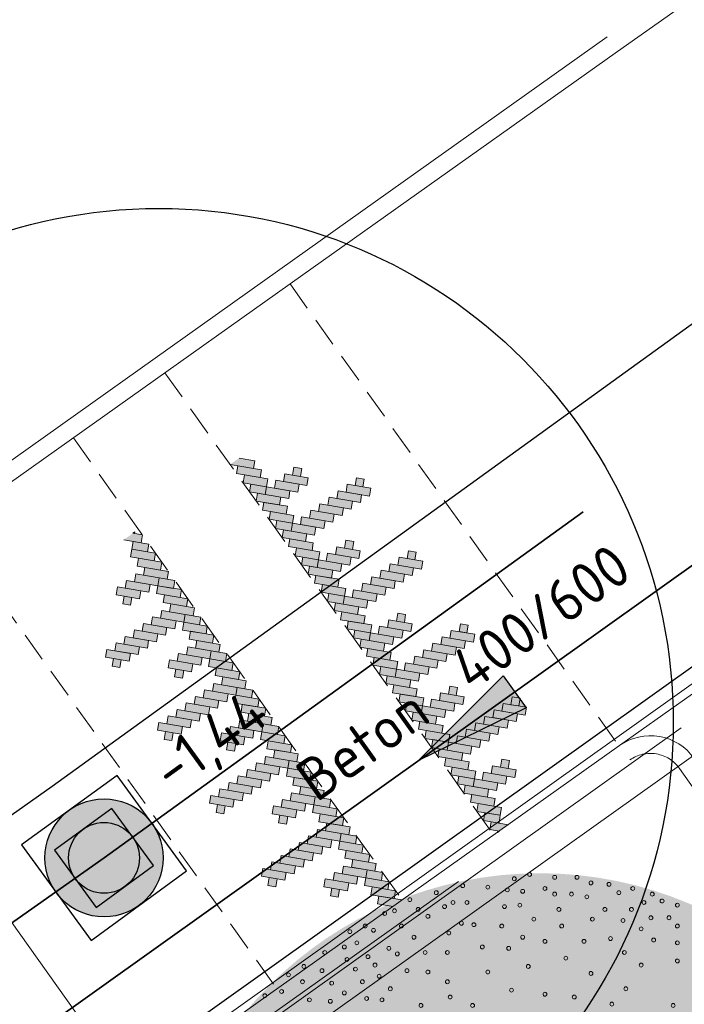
# Model space of a CAD drawing. Header units: metres. Extents: x 92403 to 95147, y 464428 to 465602.
# Tile 528 of 568: x 93346.26 to 93351.88, y 465287.18 to 465295.52. Entities that reach past the tile are written whole.
import ezdxf
from ezdxf.enums import TextEntityAlignment as Align

# ---------------------------------------------------------------- set-up
doc = ezdxf.new("R2010")
doc.units = ezdxf.units.M
for name, pattern in [('DASHED', [0.75, 0.5, -0.25]), ('DASHED2', [0.375, 0.25, -0.125]), ('RI-GWA', [18.45, 6, -1.8, 1.75, -1.8, 1.75, -1.8, 1.75, -1.8]), ('RI-HWA', [7.4, 5, -2.4]), ('VH-TROTTOIRBAND', [15, 5, -2, 2, -2, 2, -2]), ('XX-HIDDEN', [4, 2, -2])]:
    doc.linetypes.add(name, pattern=pattern)
doc.layers.get('0').update_dxf_attribs({"linetype": 'CONTINUOUS'})
for name, color, linetype, lineweight, true_color in [('B-OI-RI-GWA_TRANSPORTLEIDING-G', 7, 'RI-GWA', 18, 0xff8400), ('N-OI-RI-HWA_RIOOLPUT_INSPECTIEPUT-S', 7, 'CONTINUOUS', 25, 0x007bff), ('N-OI-RI-HWA_STROOMRICHTING-S', 7, 'CONTINUOUS', 25, 0x007bff), ('N-OI-RI-HWA_TRANSPORTLEIDING-G', 7, 'RI-HWA', 35, 0x007bff), ('N-RO-GR-BOOM-V', 7, 'CONTINUOUS', 18, 0x002600)]:
    doc.layers.add(name, color=color, linetype=linetype, lineweight=lineweight, true_color=true_color)
for name, color, linetype, lineweight in [('B-RO-VH-MATERIAALGRENS-G', 7, 'XX-HIDDEN', 18), ('B-WE-VH-VERHARDING_FUNDERING-G', 252, 'CONTINUOUS', 18), ('N-RO-VH-DREMPEL_BESTRAAT-G', 7, 'DASHED2', 9), ('N-RO-VW-MARKERING-G', 7, 'CONTINUOUS', 9), ('N-WE-GK-KISTDAM-G', 40, 'CONTINUOUS', 30), ('N-WE-RI-PUT_BETON-S', 7, 'CONTINUOUS', 25), ('N-WE-VH-KANTOPSLUITING_TROTTOIRBAND-G', 7, 'VH-TROTTOIRBAND', 35), ('N-WE-VH-KANTOPSLUITING_VOORKANTBAND-G', 50, 'CONTINUOUS', 35), ('V-WE-RI-GWA_STROOMRICHTING-S', 30, 'CONTINUOUS', 25), ('V-WE-RI-VOLSCHUIMEN-G', 130, 'CONTINUOUS-V', 35)]:
    doc.layers.add(name, color=color, linetype=linetype, lineweight=lineweight)
doc.layers.add('N-RO-GR-BOOM-S', color=7, linetype='CONTINUOUS', lineweight=9, true_color=0x005700, transparency=0.3)
doc.styles.add('NLCS-ISO', font='NLCS-ISO.ttf')
doc.linetypes.add('CONTINUOUS-V', pattern='A,3.5,[24,NLCS.SHX,S=0.5,R=0,X=0,Y=0],3.5', length=7)

# ---------------------------------------------------------------- blocks, each defined once
blk = doc.blocks.new('drempel markering 385')
at = {"true_color": 0xffffff}
h = blk.add_hatch(color=7, dxfattribs=at)
h.dxf.hatch_style = 1
h.paths.add_polyline_path([(-2.1425, 3.0139), (-2.1537, 2.9478), (-2.2859, 2.9702), (-2.2747, 3.0363)])
h.paths.add_polyline_path([(-2.0875, 2.9367), (-2.0987, 2.8706), (-2.2971, 2.9041), (-2.2859, 2.9702)])
h.paths.add_polyline_path([(-0.0549, 0.0773), (-0.0661, 0.0112), (-0.2645, 0.0447), (-0.2533, 0.1108)])
h.paths.add_polyline_path([(-0.1099, 0.1546), (-0.121, 0.0884), (-0.3194, 0.122), (-0.3083, 0.1881)])
h.paths.add_polyline_path([(-0.54, 0.0231), (-0.6061, 0.0343), (-0.5949, 0.1005), (-0.5288, 0.0894)])
h.paths.add_polyline_path([(-0.1648, 0.2318), (-0.176, 0.1657), (-0.3082, 0.1881), (-0.297, 0.2542)])
h.paths.add_polyline_path([(-0.3744, 0.1992), (-0.3855, 0.1331), (-0.5839, 0.1667), (-0.5727, 0.2328)])
h.paths.add_polyline_path([(-0.297, 0.2542), (-0.3082, 0.1881), (-0.5066, 0.2216), (-0.4954, 0.2877)])
h.paths.add_polyline_path([(-0.4515, 0.1443), (-0.4627, 0.0782), (-0.6611, 0.1117), (-0.6499, 0.1778)])
h.paths.add_polyline_path([(-1.0689, 0.1125), (-1.135, 0.1236), (-1.1238, 0.1899), (-1.0577, 0.1787)])
h.paths.add_polyline_path([(-0.5941, 0.5084), (-0.6053, 0.4422), (-0.8037, 0.4758), (-0.7925, 0.5419)])
h.paths.add_polyline_path([(-0.9033, 0.2886), (-0.9145, 0.2225), (-1.1128, 0.256), (-1.1017, 0.3221)])
h.paths.add_polyline_path([(-0.8259, 0.3435), (-0.8371, 0.2774), (-1.0355, 0.311), (-1.0243, 0.3771)])
h.paths.add_polyline_path([(-0.7486, 0.3985), (-0.7598, 0.3324), (-0.9582, 0.3659), (-0.947, 0.432)])
h.paths.add_polyline_path([(-0.6713, 0.4534), (-0.6824, 0.3873), (-0.8808, 0.4208), (-0.8697, 0.4869)])
h.paths.add_polyline_path([(-0.9804, 0.2336), (-0.9915, 0.1675), (-1.1899, 0.2011), (-1.1788, 0.2672)])
h.paths.add_polyline_path([(-0.3846, 0.5409), (-0.3957, 0.4748), (-0.5279, 0.4972), (-0.5168, 0.5633)])
h.paths.add_polyline_path([(-0.5168, 0.5633), (-0.5279, 0.4972), (-0.7263, 0.5307), (-0.7152, 0.5968)])
h.paths.add_polyline_path([(-0.2197, 0.3091), (-0.2309, 0.243), (-0.4293, 0.2765), (-0.4181, 0.3426)])
h.paths.add_polyline_path([(-0.3296, 0.4637), (-0.3408, 0.3976), (-0.5392, 0.4311), (-0.528, 0.4972)])
h.paths.add_polyline_path([(-0.2747, 0.3864), (-0.2859, 0.3203), (-0.4842, 0.3538), (-0.4731, 0.4199)])
h.paths.add_polyline_path([(-0.4395, 0.6182), (-0.4507, 0.5521), (-0.6491, 0.5856), (-0.6379, 0.6517)])
h.paths.add_polyline_path([(-0.4944, 0.6955), (-0.5056, 0.6294), (-0.704, 0.6629), (-0.6928, 0.729)])
h.paths.add_polyline_path([(-0.5494, 0.7728), (-0.5605, 0.7067), (-0.7589, 0.7402), (-0.7478, 0.8063)])
h.paths.add_polyline_path([(-2.0326, 2.8594), (-2.0438, 2.7933), (-2.2422, 2.8268), (-2.231, 2.8929)])
h.paths.add_polyline_path([(-2.298, 2.496), (-2.3641, 2.5071), (-2.3529, 2.5734), (-2.2868, 2.5622)])
h.paths.add_polyline_path([(-1.9228, 2.7047), (-1.934, 2.6386), (-2.0662, 2.6609), (-2.055, 2.727)])
h.paths.add_polyline_path([(-2.1324, 2.6721), (-2.1435, 2.606), (-2.3419, 2.6395), (-2.3307, 2.7056)])
h.paths.add_polyline_path([(-2.055, 2.727), (-2.0662, 2.6609), (-2.2646, 2.6945), (-2.2534, 2.7606)])
h.paths.add_polyline_path([(-2.2095, 2.6172), (-2.2207, 2.551), (-2.4191, 2.5846), (-2.4079, 2.6507)])
h.paths.add_polyline_path([(-2.3874, 1.9671), (-2.4535, 1.9783), (-2.4423, 2.0445), (-2.3762, 2.0334)])
h.paths.add_polyline_path([(-1.9126, 2.363), (-1.9238, 2.2969), (-2.1222, 2.3304), (-2.111, 2.3965)])
h.paths.add_polyline_path([(-2.2218, 2.1433), (-2.2329, 2.0772), (-2.4313, 2.1107), (-2.4202, 2.1768)])
h.paths.add_polyline_path([(-2.1444, 2.1982), (-2.1556, 2.1321), (-2.354, 2.1656), (-2.3428, 2.2317)])
h.paths.add_polyline_path([(-2.0671, 2.2531), (-2.0783, 2.187), (-2.2767, 2.2205), (-2.2655, 2.2866)])
h.paths.add_polyline_path([(-1.9898, 2.308), (-2.0009, 2.2419), (-2.1993, 2.2755), (-2.1881, 2.3416)])
h.paths.add_polyline_path([(-2.2989, 2.0883), (-2.31, 2.0222), (-2.5084, 2.0557), (-2.4973, 2.1218)])
h.paths.add_polyline_path([(-1.8585, 1.8777), (-1.9246, 1.8889), (-1.9134, 1.9552), (-1.8473, 1.944)])
h.paths.add_polyline_path([(-1.4833, 2.0865), (-1.4945, 2.0204), (-1.6267, 2.0427), (-1.6155, 2.1088)])
h.paths.add_polyline_path([(-1.6929, 2.0539), (-1.704, 1.9878), (-1.9024, 2.0213), (-1.8912, 2.0874)])
h.paths.add_polyline_path([(-1.6155, 2.1088), (-1.6267, 2.0427), (-1.8251, 2.0762), (-1.8139, 2.1423)])
h.paths.add_polyline_path([(-1.77, 1.9989), (-1.7812, 1.9328), (-1.9796, 1.9664), (-1.9684, 2.0325)])
h.paths.add_polyline_path([(-1.7031, 2.3956), (-1.7142, 2.3295), (-1.8464, 2.3518), (-1.8353, 2.4179)])
h.paths.add_polyline_path([(-1.8353, 2.4179), (-1.8464, 2.3518), (-2.0448, 2.3853), (-2.0337, 2.4515)])
h.paths.add_polyline_path([(-0.9795, 0.6413), (-1.0456, 0.6525), (-1.0344, 0.7187), (-0.9683, 0.7076)])
h.paths.add_polyline_path([(-0.6043, 0.85), (-0.6155, 0.7839), (-0.7477, 0.8063), (-0.7365, 0.8724)])
h.paths.add_polyline_path([(-0.8139, 0.8175), (-0.825, 0.7514), (-1.0234, 0.7849), (-1.0122, 0.851)])
h.paths.add_polyline_path([(-0.7365, 0.8724), (-0.7477, 0.8063), (-0.9461, 0.8398), (-0.9349, 0.9059)])
h.paths.add_polyline_path([(-0.891, 0.7625), (-0.9022, 0.6964), (-1.1006, 0.7299), (-1.0894, 0.796)])
h.paths.add_polyline_path([(-1.5084, 0.7307), (-1.5745, 0.7418), (-1.5633, 0.8081), (-1.4972, 0.7969)])
h.paths.add_polyline_path([(-1.0336, 1.1266), (-1.0448, 1.0605), (-1.2432, 1.094), (-1.232, 1.1601)])
h.paths.add_polyline_path([(-1.3428, 0.9068), (-1.354, 0.8407), (-1.5523, 0.8742), (-1.5412, 0.9404)])
h.paths.add_polyline_path([(-1.2654, 0.9618), (-1.2766, 0.8957), (-1.475, 0.9292), (-1.4638, 0.9953)])
h.paths.add_polyline_path([(-1.1881, 1.0167), (-1.1993, 0.9506), (-1.3977, 0.9841), (-1.3865, 1.0502)])
h.paths.add_polyline_path([(-1.1108, 1.0716), (-1.1219, 1.0055), (-1.3203, 1.039), (-1.3091, 1.1051)])
h.paths.add_polyline_path([(-1.4199, 0.8519), (-1.431, 0.7858), (-1.6294, 0.8193), (-1.6183, 0.8854)])
h.paths.add_polyline_path([(-0.8241, 1.1592), (-0.8352, 1.093), (-0.9674, 1.1154), (-0.9563, 1.1815)])
h.paths.add_polyline_path([(-0.9563, 1.1815), (-0.9674, 1.1154), (-1.1658, 1.1489), (-1.1547, 1.215)])
h.paths.add_polyline_path([(-1.9479, 1.3489), (-2.014, 1.3601), (-2.0028, 1.4263), (-1.9367, 1.4151)])
h.paths.add_polyline_path([(-1.4731, 1.7448), (-1.4843, 1.6787), (-1.6827, 1.7122), (-1.6715, 1.7783)])
h.paths.add_polyline_path([(-1.7823, 1.525), (-1.7935, 1.4589), (-1.9918, 1.4925), (-1.9807, 1.5586)])
h.paths.add_polyline_path([(-1.7049, 1.58), (-1.7161, 1.5139), (-1.9145, 1.5474), (-1.9033, 1.6135)])
h.paths.add_polyline_path([(-1.6276, 1.6349), (-1.6388, 1.5688), (-1.8372, 1.6023), (-1.826, 1.6684)])
h.paths.add_polyline_path([(-1.5503, 1.6898), (-1.5614, 1.6237), (-1.7598, 1.6572), (-1.7486, 1.7233)])
h.paths.add_polyline_path([(-1.8594, 1.4701), (-1.8705, 1.404), (-2.0689, 1.4375), (-2.0578, 1.5036)])
h.paths.add_polyline_path([(-1.419, 1.2595), (-1.4851, 1.2707), (-1.4739, 1.337), (-1.4078, 1.3258)])
h.paths.add_polyline_path([(-1.0438, 1.4683), (-1.055, 1.4022), (-1.1872, 1.4245), (-1.176, 1.4906)])
h.paths.add_polyline_path([(-1.2534, 1.4357), (-1.2645, 1.3696), (-1.4629, 1.4031), (-1.4517, 1.4692)])
h.paths.add_polyline_path([(-1.176, 1.4906), (-1.1872, 1.4245), (-1.3856, 1.458), (-1.3744, 1.5241)])
h.paths.add_polyline_path([(-1.3305, 1.3807), (-1.3417, 1.3146), (-1.5401, 1.3481), (-1.5289, 1.4142)])
h.paths.add_polyline_path([(-1.9777, 2.7821), (-1.9888, 2.716), (-2.1872, 2.7495), (-2.1761, 2.8156)])
h.paths.add_polyline_path([(-1.8678, 2.6275), (-1.879, 2.5614), (-2.0774, 2.595), (-2.0662, 2.6611)])
h.paths.add_polyline_path([(-0.6592, 0.9273), (-0.6704, 0.8612), (-0.8688, 0.8947), (-0.8576, 0.9608)])
h.paths.add_polyline_path([(-0.7691, 1.0819), (-0.7803, 1.0158), (-0.9787, 1.0493), (-0.9675, 1.1154)])
h.paths.add_polyline_path([(-0.7142, 1.0046), (-0.7254, 0.9385), (-0.9237, 0.972), (-0.9126, 1.0381)])
h.paths.add_polyline_path([(-1.8129, 2.5502), (-1.8241, 2.4841), (-2.0225, 2.5177), (-2.0113, 2.5838)])
h.paths.add_polyline_path([(-1.758, 2.473), (-1.7691, 2.4069), (-1.9675, 2.4404), (-1.9564, 2.5065)])
h.paths.add_polyline_path([(-0.879, 1.2364), (-0.8902, 1.1703), (-1.0885, 1.2038), (-1.0774, 1.27)])
h.paths.add_polyline_path([(-0.9889, 1.391), (-1, 1.3249), (-1.1984, 1.3584), (-1.1873, 1.4245)])
h.paths.add_polyline_path([(-0.9339, 1.3137), (-0.9451, 1.2476), (-1.1435, 1.2811), (-1.1323, 1.3472)])
h.paths.add_polyline_path([(-1.0987, 1.5455), (-1.1099, 1.4794), (-1.3083, 1.513), (-1.2971, 1.5791)])
h.paths.add_polyline_path([(-1.6481, 2.3184), (-1.6593, 2.2523), (-1.8577, 2.2858), (-1.8465, 2.3519)])
h.paths.add_polyline_path([(-1.5932, 2.2411), (-1.6043, 2.175), (-1.8027, 2.2085), (-1.7916, 2.2746)])
h.paths.add_polyline_path([(-1.5382, 2.1638), (-1.5494, 2.0977), (-1.7478, 2.1312), (-1.7366, 2.1973)])
h.paths.add_polyline_path([(-1.4284, 2.0092), (-1.4395, 1.9431), (-1.6379, 1.9767), (-1.6267, 2.0428)])
h.paths.add_polyline_path([(-1.3734, 1.9319), (-1.3846, 1.8658), (-1.583, 1.8994), (-1.5718, 1.9655)])
h.paths.add_polyline_path([(-1.3185, 1.8547), (-1.3297, 1.7886), (-1.528, 1.8221), (-1.5169, 1.8882)])
h.paths.add_polyline_path([(-1.2636, 1.7774), (-1.2747, 1.7113), (-1.4069, 1.7336), (-1.3958, 1.7997)])
h.paths.add_polyline_path([(-1.2086, 1.7001), (-1.2198, 1.634), (-1.4182, 1.6675), (-1.407, 1.7336)])
h.paths.add_polyline_path([(-1.1537, 1.6228), (-1.1649, 1.5567), (-1.3632, 1.5902), (-1.3521, 1.6563)])
h.paths.add_polyline_path([(-1.3958, 1.7997), (-1.4069, 1.7336), (-1.6053, 1.7671), (-1.5942, 1.8332)])
h.paths.add_polyline_path([(-0.0772, -0.0549), (0, 0), (-0.1984, 0.0335), (-0.2096, -0.0326)])
h.paths.add_polyline_path([(-2.2773, 3.1047), (-2.3545, 3.0498), (-2.2086, 3.0251), (-2.1974, 3.0912)])
h.paths.add_polyline_path([(-2.2612, 3.1162), (-2.2773, 3.1047), (-2.2635, 3.1024)])
at = {"color": 18, "ltscale": 1, "true_color": 0x000000}
for points in [[(-2.2773, 3.1047), (-2.1974, 3.0912), (-2.2086, 3.0251), (-2.3545, 3.0498)], [(-2.2694, 3.1104), (-2.2612, 3.1162), (-2.2635, 3.1024), (-2.2773, 3.1047)], [(-2.2694, 3.1104), (-2.2773, 3.1047)], [(-0.0772, -0.0549), (-0.2096, -0.0326), (-0.1984, 0.0335), (0, 0)]]:
    blk.add_lwpolyline(points, dxfattribs=at)
for points in [[(-2.1425, 3.0139), (-2.1537, 2.9478), (-2.2859, 2.9702), (-2.2747, 3.0363)], [(-2.0875, 2.9367), (-2.0987, 2.8706), (-2.2971, 2.9041), (-2.2859, 2.9702)], [(-2.0326, 2.8594), (-2.0438, 2.7933), (-2.2422, 2.8268), (-2.231, 2.8929)], [(-2.055, 2.727), (-2.0662, 2.6609), (-2.2646, 2.6945), (-2.2534, 2.7606)], [(-1.9777, 2.7821), (-1.9888, 2.716), (-2.1872, 2.7495), (-2.1761, 2.8156)], [(-2.1324, 2.6721), (-2.1435, 2.606), (-2.3419, 2.6395), (-2.3307, 2.7056)], [(-1.9228, 2.7047), (-1.934, 2.6386), (-2.0662, 2.6609), (-2.055, 2.727)], [(-2.2095, 2.6172), (-2.2207, 2.551), (-2.4191, 2.5846), (-2.4079, 2.6507)], [(-1.8678, 2.6275), (-1.879, 2.5614), (-2.0774, 2.595), (-2.0662, 2.6611)], [(-2.298, 2.496), (-2.3641, 2.5071), (-2.3529, 2.5734), (-2.2868, 2.5622)], [(-1.8129, 2.5502), (-1.8241, 2.4841), (-2.0225, 2.5177), (-2.0113, 2.5838)], [(-1.758, 2.473), (-1.7691, 2.4069), (-1.9675, 2.4404), (-1.9564, 2.5065)], [(-1.8353, 2.4179), (-1.8464, 2.3518), (-2.0448, 2.3853), (-2.0337, 2.4515)], [(-1.7031, 2.3956), (-1.7142, 2.3295), (-1.8464, 2.3518), (-1.8353, 2.4179)], [(-1.9898, 2.308), (-2.0009, 2.2419), (-2.1993, 2.2755), (-2.1881, 2.3416)], [(-1.9126, 2.363), (-1.9238, 2.2969), (-2.1222, 2.3304), (-2.111, 2.3965)], [(-1.6481, 2.3184), (-1.6593, 2.2523), (-1.8577, 2.2858), (-1.8465, 2.3519)], [(-2.0671, 2.2531), (-2.0783, 2.187), (-2.2767, 2.2205), (-2.2655, 2.2866)], [(-1.5932, 2.2411), (-1.6043, 2.175), (-1.8027, 2.2085), (-1.7916, 2.2746)], [(-2.2218, 2.1433), (-2.2329, 2.0772), (-2.4313, 2.1107), (-2.4202, 2.1768)], [(-2.1444, 2.1982), (-2.1556, 2.1321), (-2.354, 2.1656), (-2.3428, 2.2317)], [(-1.5382, 2.1638), (-1.5494, 2.0977), (-1.7478, 2.1312), (-1.7366, 2.1973)], [(-2.2989, 2.0883), (-2.31, 2.0222), (-2.5084, 2.0557), (-2.4973, 2.1218)], [(-1.6929, 2.0539), (-1.704, 1.9878), (-1.9024, 2.0213), (-1.8912, 2.0874)], [(-1.6155, 2.1088), (-1.6267, 2.0427), (-1.8251, 2.0762), (-1.8139, 2.1423)], [(-1.4833, 2.0865), (-1.4945, 2.0204), (-1.6267, 2.0427), (-1.6155, 2.1088)], [(-2.3874, 1.9671), (-2.4535, 1.9783), (-2.4423, 2.0445), (-2.3762, 2.0334)], [(-1.77, 1.9989), (-1.7812, 1.9328), (-1.9796, 1.9664), (-1.9684, 2.0325)], [(-1.4284, 2.0092), (-1.4395, 1.9431), (-1.6379, 1.9767), (-1.6267, 2.0428)], [(-1.8585, 1.8777), (-1.9246, 1.8889), (-1.9134, 1.9552), (-1.8473, 1.944)], [(-1.3734, 1.9319), (-1.3846, 1.8658), (-1.583, 1.8994), (-1.5718, 1.9655)], [(-1.3185, 1.8547), (-1.3297, 1.7886), (-1.528, 1.8221), (-1.5169, 1.8882)], [(-1.4731, 1.7448), (-1.4843, 1.6787), (-1.6827, 1.7122), (-1.6715, 1.7783)], [(-1.3958, 1.7997), (-1.4069, 1.7336), (-1.6053, 1.7671), (-1.5942, 1.8332)], [(-1.2636, 1.7774), (-1.2747, 1.7113), (-1.4069, 1.7336), (-1.3958, 1.7997)], [(-1.6276, 1.6349), (-1.6388, 1.5688), (-1.8372, 1.6023), (-1.826, 1.6684)], [(-1.5503, 1.6898), (-1.5614, 1.6237), (-1.7598, 1.6572), (-1.7486, 1.7233)], [(-1.2086, 1.7001), (-1.2198, 1.634), (-1.4182, 1.6675), (-1.407, 1.7336)], [(-1.7049, 1.58), (-1.7161, 1.5139), (-1.9145, 1.5474), (-1.9033, 1.6135)], [(-1.1537, 1.6228), (-1.1649, 1.5567), (-1.3632, 1.5902), (-1.3521, 1.6563)], [(-1.8594, 1.4701), (-1.8705, 1.404), (-2.0689, 1.4375), (-2.0578, 1.5036)], [(-1.7823, 1.525), (-1.7935, 1.4589), (-1.9918, 1.4925), (-1.9807, 1.5586)], [(-1.176, 1.4906), (-1.1872, 1.4245), (-1.3856, 1.458), (-1.3744, 1.5241)], [(-1.0987, 1.5455), (-1.1099, 1.4794), (-1.3083, 1.513), (-1.2971, 1.5791)], [(-1.9479, 1.3489), (-2.014, 1.3601), (-2.0028, 1.4263), (-1.9367, 1.4151)], [(-1.2534, 1.4357), (-1.2645, 1.3696), (-1.4629, 1.4031), (-1.4517, 1.4692)], [(-0.9889, 1.391), (-1, 1.3249), (-1.1984, 1.3584), (-1.1873, 1.4245)], [(-1.0438, 1.4683), (-1.055, 1.4022), (-1.1872, 1.4245), (-1.176, 1.4906)], [(-1.3305, 1.3807), (-1.3417, 1.3146), (-1.5401, 1.3481), (-1.5289, 1.4142)], [(-1.419, 1.2595), (-1.4851, 1.2707), (-1.4739, 1.337), (-1.4078, 1.3258)], [(-0.9339, 1.3137), (-0.9451, 1.2476), (-1.1435, 1.2811), (-1.1323, 1.3472)], [(-0.879, 1.2364), (-0.8902, 1.1703), (-1.0885, 1.2038), (-1.0774, 1.27)], [(-0.9563, 1.1815), (-0.9674, 1.1154), (-1.1658, 1.1489), (-1.1547, 1.215)], [(-0.8241, 1.1592), (-0.8352, 1.093), (-0.9674, 1.1154), (-0.9563, 1.1815)], [(-1.1108, 1.0716), (-1.1219, 1.0055), (-1.3203, 1.039), (-1.3091, 1.1051)], [(-1.0336, 1.1266), (-1.0448, 1.0605), (-1.2432, 1.094), (-1.232, 1.1601)], [(-0.7691, 1.0819), (-0.7803, 1.0158), (-0.9787, 1.0493), (-0.9675, 1.1154)], [(-1.1881, 1.0167), (-1.1993, 0.9506), (-1.3977, 0.9841), (-1.3865, 1.0502)], [(-0.7142, 1.0046), (-0.7254, 0.9385), (-0.9237, 0.972), (-0.9126, 1.0381)], [(-1.3428, 0.9068), (-1.354, 0.8407), (-1.5523, 0.8742), (-1.5412, 0.9404)], [(-1.2654, 0.9618), (-1.2766, 0.8957), (-1.475, 0.9292), (-1.4638, 0.9953)], [(-0.6592, 0.9273), (-0.6704, 0.8612), (-0.8688, 0.8947), (-0.8576, 0.9608)], [(-1.4199, 0.8519), (-1.431, 0.7858), (-1.6294, 0.8193), (-1.6183, 0.8854)], [(-0.8139, 0.8175), (-0.825, 0.7514), (-1.0234, 0.7849), (-1.0122, 0.851)], [(-0.7365, 0.8724), (-0.7477, 0.8063), (-0.9461, 0.8398), (-0.9349, 0.9059)], [(-0.6043, 0.85), (-0.6155, 0.7839), (-0.7477, 0.8063), (-0.7365, 0.8724)], [(-1.5084, 0.7307), (-1.5745, 0.7418), (-1.5633, 0.8081), (-1.4972, 0.7969)], [(-0.891, 0.7625), (-0.9022, 0.6964), (-1.1006, 0.7299), (-1.0894, 0.796)], [(-0.5494, 0.7728), (-0.5605, 0.7067), (-0.7589, 0.7402), (-0.7478, 0.8063)], [(-0.9795, 0.6413), (-1.0456, 0.6525), (-1.0344, 0.7187), (-0.9683, 0.7076)], [(-0.4944, 0.6955), (-0.5056, 0.6294), (-0.704, 0.6629), (-0.6928, 0.729)], [(-0.5168, 0.5633), (-0.5279, 0.4972), (-0.7263, 0.5307), (-0.7152, 0.5968)], [(-0.4395, 0.6182), (-0.4507, 0.5521), (-0.6491, 0.5856), (-0.6379, 0.6517)], [(-0.5941, 0.5084), (-0.6053, 0.4422), (-0.8037, 0.4758), (-0.7925, 0.5419)], [(-0.3846, 0.5409), (-0.3957, 0.4748), (-0.5279, 0.4972), (-0.5168, 0.5633)], [(-0.7486, 0.3985), (-0.7598, 0.3324), (-0.9582, 0.3659), (-0.947, 0.432)], [(-0.6713, 0.4534), (-0.6824, 0.3873), (-0.8808, 0.4208), (-0.8697, 0.4869)], [(-0.3296, 0.4637), (-0.3408, 0.3976), (-0.5392, 0.4311), (-0.528, 0.4972)], [(-0.2747, 0.3864), (-0.2859, 0.3203), (-0.4842, 0.3538), (-0.4731, 0.4199)], [(-0.8259, 0.3435), (-0.8371, 0.2774), (-1.0355, 0.311), (-1.0243, 0.3771)], [(-0.2197, 0.3091), (-0.2309, 0.243), (-0.4293, 0.2765), (-0.4181, 0.3426)], [(-0.9804, 0.2336), (-0.9915, 0.1675), (-1.1899, 0.2011), (-1.1788, 0.2672)], [(-0.9033, 0.2886), (-0.9145, 0.2225), (-1.1128, 0.256), (-1.1017, 0.3221)], [(-0.297, 0.2542), (-0.3082, 0.1881), (-0.5066, 0.2216), (-0.4954, 0.2877)], [(-0.1648, 0.2318), (-0.176, 0.1657), (-0.3082, 0.1881), (-0.297, 0.2542)], [(-1.0689, 0.1125), (-1.135, 0.1236), (-1.1238, 0.1899), (-1.0577, 0.1787)], [(-0.4515, 0.1443), (-0.4627, 0.0782), (-0.6611, 0.1117), (-0.6499, 0.1778)], [(-0.3744, 0.1992), (-0.3855, 0.1331), (-0.5839, 0.1667), (-0.5727, 0.2328)], [(-0.1099, 0.1546), (-0.121, 0.0884), (-0.3194, 0.122), (-0.3083, 0.1881)], [(-0.54, 0.0231), (-0.6061, 0.0343), (-0.5949, 0.1005), (-0.5288, 0.0894)], [(-0.0549, 0.0773), (-0.0661, 0.0112), (-0.2645, 0.0447), (-0.2533, 0.1108)]]:
    blk.add_lwpolyline(points, close=True, dxfattribs=at)
blk = doc.blocks.new('N-SRI-PUT_BETON-SO')
blk.add_hatch(color=256).paths.add_polyline_path([(1.414, 1.414, 0.664858), (-2, 0.018), (-2, -0.018, 0.196534), (-1.414, -1.414)])
at = {"lineweight": -3, "flags": 128}
blk.add_lwpolyline([(2, -2), (2, 2), (-2, 2), (-2, -2)], close=True, dxfattribs=at)
at = {"lineweight": -3}
blk.add_circle((0, 0), 2, dxfattribs=at)
blk = doc.blocks.new('N-SRI-PUT_HWA-SO')
h = blk.add_hatch(color=256)
h.dxf.hatch_style = 1
h.paths.add_polyline_path([(-2, 0, 1), (2, 0, 1)])
at = {"lineweight": -3, "flags": 128}
blk.add_lwpolyline([(-2, -2), (2, -2), (2, 2), (-2, 2)], close=True, dxfattribs=at)
at = {"lineweight": -3}
blk.add_circle((0, 0), 2, dxfattribs=at)
blk = doc.blocks.new('*U276')
at = {"ltscale": 0.1, "style": 'NLCS-ISO'}
for tag, p in [('MAT', (-0.5, 0.5)), ('BOBL', (-130.092, 0))]:
    blk.add_attdef(tag, text='', height=1.8, dxfattribs=at).set_placement(p, align=Align.BOTTOM_RIGHT)
for tag, p in [('DIA', (0.5, 0.5)), ('BOBR', (129.655, 0))]:
    blk.add_attdef(tag, text='', height=1.8, dxfattribs=at).set_placement(p, align=Align.BOTTOM_LEFT)
blk.add_attdef('JVA', text='', height=1.8, dxfattribs=at).set_placement((0, -1), align=Align.TOP_CENTER)
at = {"ltscale": 0.1, "style": 'NLCS-ISO', "flags": 1}
blk.add_attdef('PUTNR-L', text='', height=1.8, dxfattribs=at).set_placement((-0.822, -5.885), align=Align.BOTTOM_RIGHT)
blk.add_attdef('PUTNR-L', text='', height=1.8, dxfattribs=at).set_placement((1.948, -5.77), align=Align.BOTTOM_LEFT)
blk = doc.blocks.new('*U297')
at = {"layer": 'N-RO-GR-BOOM-V', "linetype": 'ByBlock', "ltscale": 1, "transparency": 33554567}
h = blk.add_hatch(color=98, dxfattribs=at)
h.dxf.hatch_style = 1
h.set_gradient(color1=(0, 51, 0), color2=(184, 200, 91), rotation=177, centered=1, name='INVCURVED')
edge = h.paths.add_edge_path()
edge.add_arc((0, 0), 1.5, 0, 360)
at = {"color": 0, "lineweight": -2}
for centre in [(-0.1, 1.4782), (-0.0397, 1.4949), (0.0588, 1.4839), (0.1468, 1.4839), (-0.3028, 1.4509), (-0.2039, 1.4452), (-0.1273, 1.4346), (-0.067, 1.4289), (0.0206, 1.4399), (0.2014, 1.4619), (0.2727, 1.4562), (0.3659, 1.4399), (-0.5109, 1.3959), (-0.4067, 1.4236), (0.0588, 1.4179), (0.1248, 1.4179), (0.1851, 1.4069), (0.3113, 1.4236), (0.4425, 1.4179), (0.4812, 1.3906), (-0.5712, 1.3523), (-0.4779, 1.3576), (-0.3741, 1.3686), (-0.3411, 1.3849), (-0.2861, 1.3849), (-0.1383, 1.3686), (-0.078, 1.3743), (0.0755, 1.3576), (0.2564, 1.3576), (0.3606, 1.3576), (0.4099, 1.3849), (0.5414, 1.3743), (-0.6095, 1.3413), (-0.4397, 1.3304), (-0.023, 1.3194), (0.2071, 1.3194), (0.3276, 1.3141), (0.4372, 1.3247), (0.5085, 1.3247), (-0.6864, 1.2921), (-0.6535, 1.2754), (-0.5439, 1.2921), (-0.3081, 1.3031), (-0.2588, 1.2974), (-0.1493, 1.2921), (0.0865, 1.2921), (0.3989, 1.2811), (0.5414, 1.2921), (-0.7467, 1.2701), (-0.4946, 1.2481), (-0.3574, 1.2648), (-0.067, 1.2481), (0.2783, 1.2428), (0.4482, 1.2371), (-0.7683, 1.2098), (-0.7191, 1.2261), (-0.5932, 1.2045), (-0.2259, 1.2098), (-0.122, 1.2045), (0.0206, 1.2318), (0.1741, 1.2318), (0.5414, 1.2261), (-0.8453, 1.1878), (-0.7577, 1.1605), (-0.6755, 1.1715), (-0.5602, 1.1825), (-0.4507, 1.1878), (-0.3631, 1.1878), (0.1028, 1.1658), (0.3329, 1.1878), (-0.9276, 1.1332), (-0.8563, 1.1165), (-0.7247, 1.1222), (-0.6478, 1.1385), (-0.5219, 1.1165), (-0.045, 1.1332), (0.3989, 1.1385), (0.5414, 1.1548), (-0.9878, 1.1002), (-0.6315, 1.0946), (-0.4397, 1.1112), (-0.2039, 1.1112), (0.2014, 1.1056), (-0.9329, 1.0729), (-0.818, 1.0673), (-0.6974, 1.0729), (-0.5875, 1.0453), (-0.3631, 1.0729), (-0.111, 1.04), (0.3386, 1.0453), (-1.0811, 1.018), (-1.0151, 1.0347), (-0.9056, 1.0017), (-0.7683, 1.029), (-0.6808, 1.007), (-0.6205, 1.0017), (-0.3521, 1.0127), (0.0206, 1.0237), (0.1358, 1.0127), (-0.8233, 0.996), (-0.467, 0.9797), (-0.2641, 0.9797), (0.2836, 0.985), (0.5248, 0.9797)]:
    blk.add_circle(centre, 0.00758, dxfattribs=at)
blk = doc.blocks.new('*U418')
at = {"ltscale": 0.1}
blk.add_hatch(color=256, dxfattribs=at).paths.add_polyline_path([(-2.5, 0), (2.5, 0.833), (2.5, -0.833)])
at = {"ltscale": 0.1, "flags": 128}
blk.add_lwpolyline([(-2.5, 0), (2.5, 0.833), (2.5, -0.833)], close=True, dxfattribs=at)
at = {"ltscale": 0.1, "style": 'NLCS-ISO'}
for tag, p in [('MAT', (-1, 0.5)), ('BOBL', (-104.547, 0))]:
    blk.add_attdef(tag, text='', height=1.8, dxfattribs=at).set_placement(p, align=Align.BOTTOM_RIGHT)
for tag, p in [('DIA', (1, 0.5)), ('BOBR', (104.384, 0))]:
    blk.add_attdef(tag, text='', height=1.8, dxfattribs=at).set_placement(p, align=Align.BOTTOM_LEFT)
blk.add_attdef('JVA', text='', height=1.8, dxfattribs=at).set_placement((0, -1), align=Align.TOP_CENTER)

msp = doc.modelspace()

# ---------------------------------------------------------------- linework, layer by layer
at = {"layer": 'B-OI-RI-GWA_TRANSPORTLEIDING-G', "flags": 128}
msp.add_lwpolyline([(93397.106, 465321.399), (93354.082, 465291.114), (93307.593, 465257.966), (93262.886304, 465225.82035), (93220.572, 465195.362)], dxfattribs=at)
at = {"layer": 'B-RO-VH-MATERIAALGRENS-G', "color": 242, "linetype": 'Continuous', "lineweight": 30, "true_color": 0xcd2027}
msp.add_circle((93347.435358, 465289.571438), 4.35153, dxfattribs=at)
at = {"layer": 'B-WE-VH-VERHARDING_FUNDERING-G', "lineweight": 13, "flags": 128}
for points in [[(93396.962099, 465321.603432), (93353.937478, 465291.317995), (93307.447456, 465258.169266), (93262.740357, 465226.023327), (93220.425949, 465195.564902)], [(93397.249901, 465321.194568), (93354.226522, 465290.910005), (93307.738544, 465257.762734), (93263.032251, 465225.617374), (93220.718051, 465195.159098)]]:
    msp.add_lwpolyline(points, dxfattribs=at)
at = {"layer": 'N-OI-RI-HWA_TRANSPORTLEIDING-G', "flags": 128}
for points in [[(93346.971151, 465288.424159), (93392.102235, 465321.048566)], [(93296.39504, 465252.724133), (93346.971151, 465288.424159)]]:
    msp.add_lwpolyline(points, dxfattribs=at)
at = {"layer": 'N-RO-VH-DREMPEL_BESTRAAT-G', "flags": 128}
for points in [[(93348.545938, 465293.283714), (93351.326984, 465289.371453)], [(93347.486367, 465292.530514), (93350.267414, 465288.618253)], [(93346.712066, 465291.980098), (93349.493112, 465288.067838)], [(93345.652495, 465291.226898), (93348.433542, 465287.314638)]]:
    msp.add_lwpolyline(points, dxfattribs=at)
at = {"layer": 'N-RO-VW-MARKERING-G', "linetype": 'DASHED', "ltscale": 5, "flags": 128}
msp.add_lwpolyline([(93351.332899, 465289.375626), (93354.095113, 465291.339157), (93372.490129, 465304.317653)], dxfattribs=at)
at = {"layer": 'N-RO-VW-MARKERING-G', "ltscale": 5, "flags": 128}
msp.add_lwpolyline([(93347.208595, 465286.443848), (93344.427534, 465290.356129)], dxfattribs=at)
at = {"layer": 'N-WE-GK-KISTDAM-G', "flags": 128}
msp.add_lwpolyline([(93210.763383, 465172.872229), (93201.886615, 465183.30491), (93210.736267, 465190.814572), (93205.169395, 465197.317295), (93206.822913, 465198.616944), (93212.552339, 465191.915977), (93221.912831, 465199.326014), (93258.944729, 465226.336996), (93295.953077, 465253.330078), (93346.53177, 465289.031978), (93392.473191, 465322.242162), (93394.012746, 465320.086867), (93347.88791, 465287.143259), (93297.51444, 465251.166815), (93259.538016, 465223.634792), (93259.189039, 465224.121938), (93222.820307, 465198.132024), (93213.476267, 465190.734266), (93213.64833, 465190.531501), (93204.848671, 465183.064261), (93212.362775, 465174.233091)], dxfattribs=at)
at = {"layer": 'N-WE-VH-KANTOPSLUITING_TROTTOIRBAND-G', "lineweight": 15}
for points in [[(93397.684277, 465327.261226), (93370.097659, 465307.70861, -0.41421356), (93369.67958, 465307.78079, 0.41421356), (93368.982782, 465307.90109), (93351.228378, 465295.374574), (93348.45903, 465293.405972), (93326.49643, 465277.793767), (93325.473877, 465277.070174), (93307.086234, 465264.058448), (93300.251947, 465259.186284), (93295.944924, 465256.115807)], [(93345.895412, 465285.326329), (93351.419806, 465289.253368, -0.41524971), (93351.838751, 465289.181801), (93352.55785, 465288.16259, 0.41524971), (93353.186267, 465288.05524), (93355.337692, 465289.584588), (93373.116778, 465302.128519, 0.41421356), (93373.225048, 465302.755637), (93372.504424, 465303.77701, -0.41421356), (93372.576604, 465304.195089), (93373.557122, 465304.886887, -0.41421356), (93373.975201, 465304.814707), (93374.695824, 465303.793335, 0.41437376), (93375.323144, 465303.685207), (93395.218279, 465317.811105, 0.41405338), (93395.326348, 465318.438081), (93394.605724, 465319.459454, -0.41421356), (93394.677904, 465319.877533), (93400.163503, 465323.747865)]]:
    msp.add_lwpolyline(points, format="xyb", dxfattribs=at)
at = {"layer": 'N-WE-VH-KANTOPSLUITING_VOORKANTBAND-G', "linetype": 'Continuous', "lineweight": 15}
for points in [[(93296.031997, 465255.993667), (93300.33902, 465259.064144), (93307.173094, 465263.936156), (93325.560522, 465276.94773), (93326.583207, 465277.671416), (93348.545938, 465293.283714), (93351.31507, 465295.252162), (93369.069257, 465307.778525, -0.41421356), (93369.557016, 465307.694315), (93369.557016, 465307.694315, 0.41421356), (93370.184134, 465307.586046), (93370.17822, 465307.581873), (93371.154149, 465308.270434), (93392.274932, 465323.26108), (93397.771033, 465327.138822), (93397.684277, 465327.261226)], [(93373.030303, 465302.251083), (93355.251, 465289.707), (93353.09936, 465288.177498, -0.41524971), (93352.680415, 465288.249064), (93351.961316, 465289.268276, 0.41524971), (93351.332899, 465289.375626), (93329.365977, 465273.76035), (93326.637409, 465271.829522, 0.41421356), (93326.530014, 465271.202253), (93327.252061, 465270.181886, -0.41421356), (93327.180464, 465269.763707), (93311.116656, 465258.396406), (93307.272444, 465255.655868, -0.41421356), (93306.854017, 465255.726001), (93306.128404, 465256.743834, 0.41421356), (93305.500763, 465256.849033), (93298.824268, 465252.089359, 0.41421356), (93298.719069, 465251.461719), (93299.444682, 465250.443885, -0.41421356), (93299.37455, 465250.025458), (93291.720442, 465244.568844, -0.41421356)]]:
    msp.add_lwpolyline(points, format="xyb", dxfattribs=at)
at = {"layer": 'V-WE-RI-VOLSCHUIMEN-G', "flags": 128}
msp.add_lwpolyline([(93221.883432, 465198.338884), (93256.927536, 465223.384146), (93294.149789, 465249.623901), (93331.600968, 465276.372526), (93368.475814, 465302.705747), (93393.374941, 465320.491518)], dxfattribs=at)

# ---------------------------------------------------------------- block references
at = {"layer": 'N-OI-RI-HWA_RIOOLPUT_INSPECTIEPUT-S', "xscale": 0.25, "yscale": 0.25, "zscale": 0.25, "rotation": 36.07043851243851}
msp.add_blockref('N-SRI-PUT_HWA-SO', (93346.971151, 465288.424159), dxfattribs=at)
at = {"layer": 'N-OI-RI-HWA_STROOMRICHTING-S'}
ref = msp.add_blockref('*U276', (93369.536693, 465304.736362), dxfattribs=dict(at, xscale=0.2, yscale=0.2, zscale=0.2, rotation=35.86245465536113))
ref.add_attrib('BOBL', '-1,44', dxfattribs={"layer": '0', "ltscale": 0.1, "height": 0.36, "rotation": 35.8624547, "style": 'NLCS-ISO'}).set_placement((93348.45078, 465289.493755), align=Align.BOTTOM_RIGHT)
at = {"layer": 'N-RO-GR-BOOM-S', "xscale": 2.151246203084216, "yscale": 2.151246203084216, "zscale": 2.151246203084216}
msp.add_blockref('*U297', (93350.656986, 465285.067485), dxfattribs=at)
at = {"layer": 'N-RO-VW-MARKERING-G', "linetype": 'Continuous', "rotation": 180.0000548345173}
msp.add_blockref('drempel markering 385', (93348.037806, 465291.754773), dxfattribs=at)
at = {"layer": 'N-RO-VW-MARKERING-G', "linetype": 'Continuous'}
msp.add_blockref('drempel markering 385', (93349.493112, 465288.067838), dxfattribs=at)
at = {"layer": 'N-WE-RI-PUT_BETON-S', "xscale": 0.15, "yscale": 0.15, "zscale": 0.15, "rotation": 216.0829167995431}
msp.add_blockref('N-SRI-PUT_BETON-SO', (93346.971151, 465288.424159), dxfattribs=at)
at = {"layer": 'V-WE-RI-GWA_STROOMRICHTING-S'}
ref = msp.add_blockref('*U418', (93350.038391, 465289.539137), dxfattribs=dict(at, xscale=0.2, yscale=0.2, zscale=0.2, rotation=35.53155111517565))
ref.add_attrib('MAT', 'Beton', dxfattribs={"layer": '0', "ltscale": 0.1, "height": 0.36, "rotation": 35.5315511, "style": 'NLCS-ISO'}).set_placement((93349.817517, 465289.504286), align=Align.BOTTOM_RIGHT)
ref.add_attrib('DIA', '400/600', dxfattribs={"layer": '0', "ltscale": 0.1, "height": 0.36, "rotation": 35.5315511, "style": 'NLCS-ISO'}).set_placement((93350.143035, 465289.736747), align=Align.BOTTOM_LEFT)

doc.saveas('drawing.dxf')
